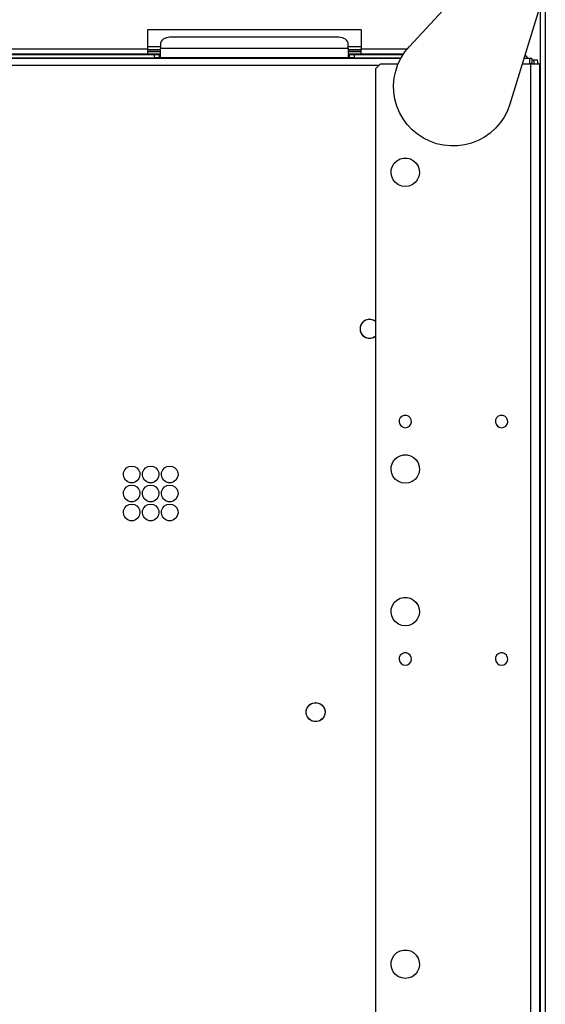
# Model space of a CAD drawing. Header units: millimetres. Extents: x 0 to 39025, y -31299 to 8400.
# Tile 336 of 373: x 15114 to 15335, y 4011 to 4426. Entities that reach past the tile are written whole.
import ezdxf

# ---------------------------------------------------------------- set-up
doc = ezdxf.new("R2010")
doc.units = ezdxf.units.MM

# ---------------------------------------------------------------- blocks, each defined once
blk = doc.blocks.new('Adapt 2 (spodaj)')
at = {"lineweight": 25}
for points in [[(1150, 712.98), (1150, 712.98), (1150, 1.98), (1150, 1.98)], [(1092.82, 658.76), (1092.82, 658.76), (1122.58, 691.01), (1122.58, 691.01)], [(1147.94, 676.45), (1147.94, 676.45), (1135.11, 634.49), (1135.11, 634.49)], [(1147.9, 676.3), (1147.9, 676.3), (1147.9, 83.87), (1147.9, 83.87)], [(1072.6, 665.68), (1072.6, 665.68), (982.6, 665.68), (982.6, 665.68)], [(982.6, 665.68), (982.6, 665.68), (982.6, 657.67), (982.6, 657.67)], [(1072.6, 665.68), (1072.6, 665.68), (1072.6, 657.67), (1072.6, 657.67)], [(988.1, 659.76), (988.1, 659.76), (988.1, 657.85), (988.1, 657.85)], [(1063.1, 662.59), (1063.1, 662.59), (992.1, 662.59), (992.1, 662.59)], [(1067.1, 657.85), (1067.1, 657.85), (1067.1, 659.76), (1067.1, 659.76)], [(827.5, 655.42), (827.5, 655.42), (985.6, 655.42), (985.6, 655.42)], [(869.66, 657.67), (869.66, 657.67), (982.6, 657.67), (982.6, 657.67)], [(869.66, 655.67), (869.66, 655.67), (982.6, 655.67), (982.6, 655.67)], [(982.6, 658.68), (982.6, 658.68), (988.1, 658.68), (988.1, 658.68)], [(982.6, 657.3), (982.6, 657.3), (988.1, 657.3), (988.1, 657.3)], [(988.1, 657.29), (988.1, 657.29), (982.6, 657.29), (982.6, 657.29)], [(982.6, 656.68), (982.6, 656.68), (988.1, 656.68), (988.1, 656.68)], [(982.6, 655.67), (982.6, 655.67), (988.1, 655.67), (988.1, 655.67)], [(985.6, 653.92), (985.6, 653.92), (985.6, 655.42), (985.6, 655.42)], [(985.6, 655.42), (985.6, 655.42), (987.6, 655.42), (987.6, 655.42)], [(987.6, 655.42), (987.6, 655.42), (987.6, 653.92), (987.6, 653.92)], [(988.1, 655.42), (988.1, 655.42), (987.6, 655.42), (987.6, 655.42)], [(1067.1, 657.85), (1067.1, 657.85), (988.1, 657.85), (988.1, 657.85)], [(1067.1, 658.68), (1067.1, 658.68), (1072.6, 658.68), (1072.6, 658.68)], [(1067.1, 657.3), (1067.1, 657.3), (1072.6, 657.3), (1072.6, 657.3)], [(1072.6, 657.29), (1072.6, 657.29), (1067.1, 657.29), (1067.1, 657.29)], [(1067.1, 656.68), (1067.1, 656.68), (1072.6, 656.68), (1072.6, 656.68)], [(1067.1, 655.67), (1067.1, 655.67), (1072.6, 655.67), (1072.6, 655.67)], [(1067.6, 655.42), (1067.6, 655.42), (1067.1, 655.42), (1067.1, 655.42)], [(1067.6, 653.92), (1067.6, 653.92), (1067.6, 655.42), (1067.6, 655.42)], [(1067.6, 655.42), (1067.6, 655.42), (1069.6, 655.42), (1069.6, 655.42)], [(1069.6, 655.42), (1069.6, 655.42), (1069.6, 653.92), (1069.6, 653.92)], [(1069.6, 655.42), (1069.6, 655.42), (1090.24, 655.42), (1090.24, 655.42)], [(1072.6, 657.67), (1072.6, 657.67), (1091.88, 657.67), (1091.88, 657.67)], [(1072.6, 655.67), (1072.6, 655.67), (1090.4, 655.67), (1090.4, 655.67)], [(1089.17, 653.63), (1089.17, 653.63), (60.83, 653.63), (60.83, 653.63)], [(827.5, 653.92), (827.5, 653.92), (985.6, 653.92), (985.6, 653.92)], [(987.6, 653.92), (987.6, 653.92), (985.6, 653.92), (985.6, 653.92)], [(988.1, 653.92), (988.1, 653.92), (987.6, 653.92), (987.6, 653.92)], [(1067.1, 653.92), (1067.1, 653.92), (988.1, 653.92), (988.1, 653.92)], [(1067.6, 653.92), (1067.6, 653.92), (1067.1, 653.92), (1067.1, 653.92)], [(1069.6, 653.92), (1069.6, 653.92), (1067.6, 653.92), (1067.6, 653.92)], [(1069.6, 653.92), (1069.6, 653.92), (1089.33, 653.92), (1089.33, 653.92)], [(1080.6, 651.28), (1080.6, 651.28), (1078.6, 649.28), (1078.6, 649.28)], [(1088.06, 651.28), (1088.06, 651.28), (1080.6, 651.28), (1080.6, 651.28)], [(1143.8, 651.28), (1143.8, 651.28), (1140.24, 651.28), (1140.24, 651.28)], [(1143.3, 653.63), (1143.3, 653.63), (1140.96, 653.63), (1140.96, 653.63)], [(1144.3, 653.63), (1144.3, 653.63), (1143.3, 653.63), (1143.3, 653.63)], [(1143.3, 651.62), (1143.3, 651.62), (1144.3, 651.62), (1144.3, 651.62)], [(1143.8, 651.28), (1143.8, 651.28), (1143.8, 92.72), (1143.8, 92.72)], [(1144.3, 653.63), (1144.3, 653.63), (1144.3, 651.62), (1144.3, 651.62)], [(1144.3, 653.12), (1144.3, 653.12), (1145.16, 653.12), (1145.16, 653.12)], [(1145.4, 651.28), (1145.4, 651.28), (1145.16, 653.12), (1145.16, 653.12)], [(1145.16, 653.12), (1145.16, 653.12), (1146.65, 653.12), (1146.65, 653.12)], [(1146.65, 653.12), (1146.65, 653.12), (1146.88, 651.28), (1146.88, 651.28)], [(1147.6, 651.28), (1147.6, 651.28), (1147.6, 84.99), (1147.6, 84.99)], [(69.85, 650.82), (69.85, 650.82), (1080.15, 650.82), (1080.15, 650.82)], [(1078.6, 649.28), (1078.6, 649.28), (1078.6, 247.28), (1078.6, 247.28)]]:
    blk.add_open_spline(points, degree=3, dxfattribs=at)
for points, knots in [([(992.1, 662.59), (992.1, 662.59), (991.32, 662.53), (991.32, 662.53), (991.32, 662.53), (990.57, 662.37), (990.57, 662.37), (990.57, 662.37), (989.88, 662.11), (989.88, 662.11), (989.88, 662.11), (989.27, 661.76), (989.27, 661.76), (989.27, 661.76), (988.77, 661.33), (988.77, 661.33), (988.77, 661.33), (988.4, 660.84), (988.4, 660.84), (988.4, 660.84), (988.17, 660.31), (988.17, 660.31), (988.17, 660.31), (988.1, 659.76), (988.1, 659.76)], [0, 0, 0, 0, 1, 1, 1, 2, 2, 2, 3, 3, 3, 4, 4, 4, 5, 5, 5, 6, 6, 6, 7, 7, 7, 8, 8, 8, 8]), ([(1067.1, 659.76), (1067.1, 659.76), (1067.02, 660.31), (1067.02, 660.31), (1067.02, 660.31), (1066.79, 660.84), (1066.79, 660.84), (1066.79, 660.84), (1066.42, 661.33), (1066.42, 661.33), (1066.42, 661.33), (1065.93, 661.76), (1065.93, 661.76), (1065.93, 661.76), (1065.32, 662.11), (1065.32, 662.11), (1065.32, 662.11), (1064.63, 662.37), (1064.63, 662.37), (1064.63, 662.37), (1063.88, 662.53), (1063.88, 662.53), (1063.88, 662.53), (1063.1, 662.59), (1063.1, 662.59)], [0, 0, 0, 0, 1, 1, 1, 2, 2, 2, 3, 3, 3, 4, 4, 4, 5, 5, 5, 6, 6, 6, 7, 7, 7, 8, 8, 8, 8]), ([(982.6, 657.67), (982.6, 657.67), (982.6, 657.29), (982.6, 657.29), (982.6, 657.29), (982.6, 656.91), (982.6, 656.91), (982.6, 656.91), (982.6, 656.56), (982.6, 656.56), (982.6, 656.56), (982.6, 656.26), (982.6, 656.26), (982.6, 656.26), (982.6, 656.01), (982.6, 656.01), (982.6, 656.01), (982.6, 655.83), (982.6, 655.83), (982.6, 655.83), (982.6, 655.71), (982.6, 655.71), (982.6, 655.71), (982.6, 655.67), (982.6, 655.67)], [0, 0, 0, 0, 1, 1, 1, 2, 2, 2, 3, 3, 3, 4, 4, 4, 5, 5, 5, 6, 6, 6, 7, 7, 7, 8, 8, 8, 8]), ([(988.1, 653.92), (988.1, 653.92), (988.1, 654.02), (988.1, 654.02), (988.1, 654.02), (988.1, 654.31), (988.1, 654.31), (988.1, 654.31), (988.1, 654.76), (988.1, 654.76), (988.1, 654.76), (988.1, 655.35), (988.1, 655.35), (988.1, 655.35), (988.1, 656), (988.1, 656), (988.1, 656), (988.1, 656.67), (988.1, 656.67), (988.1, 656.67), (988.1, 657.31), (988.1, 657.31), (988.1, 657.31), (988.1, 657.85), (988.1, 657.85)], [0, 0, 0, 0, 1, 1, 1, 2, 2, 2, 3, 3, 3, 4, 4, 4, 5, 5, 5, 6, 6, 6, 7, 7, 7, 8, 8, 8, 8]), ([(1067.1, 657.85), (1067.1, 657.85), (1067.1, 657.31), (1067.1, 657.31), (1067.1, 657.31), (1067.1, 656.67), (1067.1, 656.67), (1067.1, 656.67), (1067.1, 656), (1067.1, 656), (1067.1, 656), (1067.1, 655.35), (1067.1, 655.35), (1067.1, 655.35), (1067.1, 654.76), (1067.1, 654.76), (1067.1, 654.76), (1067.1, 654.31), (1067.1, 654.31), (1067.1, 654.31), (1067.1, 654.02), (1067.1, 654.02), (1067.1, 654.02), (1067.1, 653.92), (1067.1, 653.92)], [0, 0, 0, 0, 1, 1, 1, 2, 2, 2, 3, 3, 3, 4, 4, 4, 5, 5, 5, 6, 6, 6, 7, 7, 7, 8, 8, 8, 8]), ([(1072.6, 655.67), (1072.6, 655.67), (1072.6, 655.71), (1072.6, 655.71), (1072.6, 655.71), (1072.6, 655.83), (1072.6, 655.83), (1072.6, 655.83), (1072.6, 656.01), (1072.6, 656.01), (1072.6, 656.01), (1072.6, 656.26), (1072.6, 656.26), (1072.6, 656.26), (1072.6, 656.56), (1072.6, 656.56), (1072.6, 656.56), (1072.6, 656.91), (1072.6, 656.91), (1072.6, 656.91), (1072.6, 657.29), (1072.6, 657.29), (1072.6, 657.29), (1072.6, 657.67), (1072.6, 657.67)], [0, 0, 0, 0, 1, 1, 1, 2, 2, 2, 3, 3, 3, 4, 4, 4, 5, 5, 5, 6, 6, 6, 7, 7, 7, 8, 8, 8, 8]), ([(1135.11, 634.49), (1135.11, 634.49), (1134.06, 631.69), (1134.06, 631.69), (1134.06, 631.69), (1132.69, 629.03), (1132.69, 629.03), (1132.69, 629.03), (1131.01, 626.56), (1131.01, 626.56), (1131.01, 626.56), (1129.05, 624.3), (1129.05, 624.3), (1129.05, 624.3), (1126.83, 622.29), (1126.83, 622.29), (1126.83, 622.29), (1124.39, 620.57), (1124.39, 620.57), (1124.39, 620.57), (1121.76, 619.15), (1121.76, 619.15), (1121.76, 619.15), (1118.98, 618.05), (1118.98, 618.05), (1118.98, 618.05), (1116.09, 617.29), (1116.09, 617.29), (1116.09, 617.29), (1113.13, 616.88), (1113.13, 616.88), (1113.13, 616.88), (1110.14, 616.83), (1110.14, 616.83), (1110.14, 616.83), (1107.17, 617.13), (1107.17, 617.13), (1107.17, 617.13), (1104.25, 617.79), (1104.25, 617.79), (1104.25, 617.79), (1101.43, 618.79), (1101.43, 618.79), (1101.43, 618.79), (1098.76, 620.12), (1098.76, 620.12), (1098.76, 620.12), (1096.25, 621.76), (1096.25, 621.76), (1096.25, 621.76), (1093.97, 623.69), (1093.97, 623.69), (1093.97, 623.69), (1091.93, 625.88), (1091.93, 625.88), (1091.93, 625.88), (1090.17, 628.29), (1090.17, 628.29), (1090.17, 628.29), (1088.7, 630.9), (1088.7, 630.9), (1088.7, 630.9), (1087.56, 633.66), (1087.56, 633.66), (1087.56, 633.66), (1086.76, 636.54), (1086.76, 636.54), (1086.76, 636.54), (1086.31, 639.5), (1086.31, 639.5), (1086.31, 639.5), (1086.21, 642.48), (1086.21, 642.48), (1086.21, 642.48), (1086.47, 645.46), (1086.47, 645.46), (1086.47, 645.46), (1087.08, 648.39), (1087.08, 648.39), (1087.08, 648.39), (1088.04, 651.22), (1088.04, 651.22), (1088.04, 651.22), (1089.33, 653.92), (1089.33, 653.92), (1089.33, 653.92), (1090.93, 656.44), (1090.93, 656.44), (1090.93, 656.44), (1092.82, 658.76), (1092.82, 658.76)], [0, 0, 0, 0, 1, 1, 1, 2, 2, 2, 3, 3, 3, 4, 4, 4, 5, 5, 5, 6, 6, 6, 7, 7, 7, 8, 8, 8, 9, 9, 9, 10, 10, 10, 11, 11, 11, 12, 12, 12, 13, 13, 13, 14, 14, 14, 15, 15, 15, 16, 16, 16, 17, 17, 17, 18, 18, 18, 19, 19, 19, 20, 20, 20, 21, 21, 21, 22, 22, 22, 23, 23, 23, 24, 24, 24, 25, 25, 25, 26, 26, 26, 27, 27, 27, 28, 28, 28, 29, 29, 29, 30, 30, 30, 30]), ([(1141.41, 655.08), (1141.41, 655.08), (1141.48, 655.04), (1141.48, 655.04), (1141.48, 655.04), (1141.83, 654.75), (1141.83, 654.75), (1141.83, 654.75), (1142.11, 654.4), (1142.11, 654.4), (1142.11, 654.4), (1142.32, 654.01), (1142.32, 654.01), (1142.32, 654.01), (1142.44, 653.63), (1142.44, 653.63)], [0, 0, 0, 0, 1, 1, 1, 2, 2, 2, 3, 3, 3, 4, 4, 4, 5, 5, 5, 5]), ([(1143.3, 653.63), (1143.3, 653.63), (1143.3, 653.57), (1143.3, 653.57), (1143.3, 653.57), (1143.3, 653.41), (1143.3, 653.41), (1143.3, 653.41), (1143.3, 653.15), (1143.3, 653.15), (1143.3, 653.15), (1143.3, 652.81), (1143.3, 652.81), (1143.3, 652.81), (1143.3, 652.38), (1143.3, 652.38), (1143.3, 652.38), (1143.3, 651.9), (1143.3, 651.9), (1143.3, 651.9), (1143.3, 651.37), (1143.3, 651.37), (1143.3, 651.37), (1143.3, 651.28), (1143.3, 651.28)], [0, 0, 0, 0, 1, 1, 1, 2, 2, 2, 3, 3, 3, 4, 4, 4, 5, 5, 5, 6, 6, 6, 7, 7, 7, 8, 8, 8, 8]), ([(1147.6, 651.28), (1147.6, 651.28), (1147.53, 651.28), (1147.53, 651.28), (1147.53, 651.28), (1147.31, 651.28), (1147.31, 651.28), (1147.31, 651.28), (1146.96, 651.28), (1146.96, 651.28), (1146.96, 651.28), (1146.49, 651.28), (1146.49, 651.28), (1146.49, 651.28), (1145.91, 651.28), (1145.91, 651.28), (1145.91, 651.28), (1145.25, 651.28), (1145.25, 651.28), (1145.25, 651.28), (1144.54, 651.28), (1144.54, 651.28), (1144.54, 651.28), (1143.8, 651.28), (1143.8, 651.28)], [0, 0, 0, 0, 1, 1, 1, 2, 2, 2, 3, 3, 3, 4, 4, 4, 5, 5, 5, 6, 6, 6, 7, 7, 7, 8, 8, 8, 8]), ([(1091.1, 599.78), (1091.1, 599.78), (1092.59, 599.96), (1092.59, 599.96), (1092.59, 599.96), (1093.99, 600.52), (1093.99, 600.52), (1093.99, 600.52), (1095.21, 601.4), (1095.21, 601.4), (1095.21, 601.4), (1096.17, 602.56), (1096.17, 602.56), (1096.17, 602.56), (1096.8, 603.92), (1096.8, 603.92), (1096.8, 603.92), (1097.09, 605.4), (1097.09, 605.4), (1097.09, 605.4), (1096.99, 606.9), (1096.99, 606.9), (1096.99, 606.9), (1096.53, 608.33), (1096.53, 608.33), (1096.53, 608.33), (1095.72, 609.6), (1095.72, 609.6), (1095.72, 609.6), (1094.62, 610.63), (1094.62, 610.63), (1094.62, 610.63), (1093.31, 611.36), (1093.31, 611.36), (1093.31, 611.36), (1091.85, 611.73), (1091.85, 611.73), (1091.85, 611.73), (1090.35, 611.73), (1090.35, 611.73), (1090.35, 611.73), (1088.89, 611.36), (1088.89, 611.36), (1088.89, 611.36), (1087.57, 610.63), (1087.57, 610.63), (1087.57, 610.63), (1086.48, 609.6), (1086.48, 609.6), (1086.48, 609.6), (1085.67, 608.33), (1085.67, 608.33), (1085.67, 608.33), (1085.21, 606.9), (1085.21, 606.9), (1085.21, 606.9), (1085.11, 605.4), (1085.11, 605.4), (1085.11, 605.4), (1085.39, 603.92), (1085.39, 603.92), (1085.39, 603.92), (1086.03, 602.56), (1086.03, 602.56), (1086.03, 602.56), (1086.99, 601.4), (1086.99, 601.4), (1086.99, 601.4), (1088.21, 600.52), (1088.21, 600.52), (1088.21, 600.52), (1089.61, 599.96), (1089.61, 599.96), (1089.61, 599.96), (1091.1, 599.78), (1091.1, 599.78)], [0, 0, 0, 0, 1, 1, 1, 2, 2, 2, 3, 3, 3, 4, 4, 4, 5, 5, 5, 6, 6, 6, 7, 7, 7, 8, 8, 8, 9, 9, 9, 10, 10, 10, 11, 11, 11, 12, 12, 12, 13, 13, 13, 14, 14, 14, 15, 15, 15, 16, 16, 16, 17, 17, 17, 18, 18, 18, 19, 19, 19, 20, 20, 20, 21, 21, 21, 22, 22, 22, 23, 23, 23, 24, 24, 24, 25, 25, 25, 25]), ([(1147.6, 600.38), (1147.6, 600.38), (1147.73, 600.38), (1147.73, 600.38), (1147.73, 600.38), (1147.86, 600.38), (1147.86, 600.38), (1147.86, 600.38), (1147.9, 600.38), (1147.9, 600.38)], [0, 0, 0, 0, 1, 1, 1, 2, 2, 2, 3, 3, 3, 3]), ([(1076.05, 543.84), (1076.05, 543.84), (1074.87, 543.66), (1074.87, 543.66), (1074.87, 543.66), (1073.79, 543.15), (1073.79, 543.15), (1073.79, 543.15), (1072.92, 542.33), (1072.92, 542.33), (1072.92, 542.33), (1072.33, 541.3), (1072.33, 541.3), (1072.33, 541.3), (1072.06, 540.14), (1072.06, 540.14), (1072.06, 540.14), (1072.15, 538.95), (1072.15, 538.95), (1072.15, 538.95), (1072.58, 537.84), (1072.58, 537.84), (1072.58, 537.84), (1073.33, 536.91), (1073.33, 536.91), (1073.33, 536.91), (1074.31, 536.24), (1074.31, 536.24), (1074.31, 536.24), (1075.45, 535.89), (1075.45, 535.89), (1075.45, 535.89), (1076.64, 535.89), (1076.64, 535.89), (1076.64, 535.89), (1077.78, 536.24), (1077.78, 536.24), (1077.78, 536.24), (1078.6, 536.76), (1078.6, 536.76)], [0, 0, 0, 0, 1, 1, 1, 2, 2, 2, 3, 3, 3, 4, 4, 4, 5, 5, 5, 6, 6, 6, 7, 7, 7, 8, 8, 8, 9, 9, 9, 10, 10, 10, 11, 11, 11, 12, 12, 12, 13, 13, 13, 13]), ([(1078.6, 542.92), (1078.6, 542.92), (1077.78, 543.44), (1077.78, 543.44), (1077.78, 543.44), (1076.64, 543.8), (1076.64, 543.8), (1076.64, 543.8), (1075.45, 543.8), (1075.45, 543.8), (1075.45, 543.8), (1074.31, 543.44), (1074.31, 543.44), (1074.31, 543.44), (1073.33, 542.77), (1073.33, 542.77), (1073.33, 542.77), (1072.58, 541.84), (1072.58, 541.84), (1072.58, 541.84), (1072.15, 540.73), (1072.15, 540.73), (1072.15, 540.73), (1072.06, 539.54), (1072.06, 539.54), (1072.06, 539.54), (1072.33, 538.38), (1072.33, 538.38), (1072.33, 538.38), (1072.92, 537.35), (1072.92, 537.35), (1072.92, 537.35), (1073.79, 536.53), (1073.79, 536.53), (1073.79, 536.53), (1074.87, 536.02), (1074.87, 536.02), (1074.87, 536.02), (1076.05, 535.84), (1076.05, 535.84)], [0, 0, 0, 0, 1, 1, 1, 2, 2, 2, 3, 3, 3, 4, 4, 4, 5, 5, 5, 6, 6, 6, 7, 7, 7, 8, 8, 8, 9, 9, 9, 10, 10, 10, 11, 11, 11, 12, 12, 12, 13, 13, 13, 13]), ([(1078.6, 542.92), (1078.6, 542.92), (1078.3, 543.15), (1078.3, 543.15), (1078.3, 543.15), (1077.23, 543.66), (1077.23, 543.66), (1077.23, 543.66), (1076.05, 543.84), (1076.05, 543.84)], [0, 0, 0, 0, 1, 1, 1, 2, 2, 2, 3, 3, 3, 3]), ([(1076.05, 535.84), (1076.05, 535.84), (1077.23, 536.02), (1077.23, 536.02), (1077.23, 536.02), (1078.3, 536.53), (1078.3, 536.53), (1078.3, 536.53), (1078.6, 536.76), (1078.6, 536.76)], [0, 0, 0, 0, 1, 1, 1, 2, 2, 2, 3, 3, 3, 3]), ([(1147.9, 520.38), (1147.9, 520.38), (1147.86, 520.38), (1147.86, 520.38), (1147.86, 520.38), (1147.73, 520.38), (1147.73, 520.38), (1147.73, 520.38), (1147.6, 520.38), (1147.6, 520.38)], [0, 0, 0, 0, 1, 1, 1, 2, 2, 2, 3, 3, 3, 3]), ([(1091.1, 498.17), (1091.1, 498.17), (1090.16, 498.35), (1090.16, 498.35), (1090.16, 498.35), (1089.35, 498.85), (1089.35, 498.85), (1089.35, 498.85), (1088.77, 499.62), (1088.77, 499.62), (1088.77, 499.62), (1088.51, 500.53), (1088.51, 500.53), (1088.51, 500.53), (1088.6, 501.49), (1088.6, 501.49), (1088.6, 501.49), (1089.02, 502.34), (1089.02, 502.34), (1089.02, 502.34), (1089.73, 502.99), (1089.73, 502.99), (1089.73, 502.99), (1090.62, 503.33), (1090.62, 503.33), (1090.62, 503.33), (1091.58, 503.33), (1091.58, 503.33), (1091.58, 503.33), (1092.47, 502.99), (1092.47, 502.99), (1092.47, 502.99), (1093.17, 502.34), (1093.17, 502.34), (1093.17, 502.34), (1093.6, 501.49), (1093.6, 501.49), (1093.6, 501.49), (1093.69, 500.53), (1093.69, 500.53), (1093.69, 500.53), (1093.43, 499.62), (1093.43, 499.62), (1093.43, 499.62), (1092.85, 498.85), (1092.85, 498.85), (1092.85, 498.85), (1092.04, 498.35), (1092.04, 498.35), (1092.04, 498.35), (1091.1, 498.17), (1091.1, 498.17)], [0, 0, 0, 0, 1, 1, 1, 2, 2, 2, 3, 3, 3, 4, 4, 4, 5, 5, 5, 6, 6, 6, 7, 7, 7, 8, 8, 8, 9, 9, 9, 10, 10, 10, 11, 11, 11, 12, 12, 12, 13, 13, 13, 14, 14, 14, 15, 15, 15, 16, 16, 16, 17, 17, 17, 17]), ([(1131.6, 498.17), (1131.6, 498.17), (1130.66, 498.35), (1130.66, 498.35), (1130.66, 498.35), (1129.85, 498.85), (1129.85, 498.85), (1129.85, 498.85), (1129.27, 499.62), (1129.27, 499.62), (1129.27, 499.62), (1129.01, 500.53), (1129.01, 500.53), (1129.01, 500.53), (1129.1, 501.49), (1129.1, 501.49), (1129.1, 501.49), (1129.52, 502.34), (1129.52, 502.34), (1129.52, 502.34), (1130.23, 502.99), (1130.23, 502.99), (1130.23, 502.99), (1131.12, 503.33), (1131.12, 503.33), (1131.12, 503.33), (1132.08, 503.33), (1132.08, 503.33), (1132.08, 503.33), (1132.97, 502.99), (1132.97, 502.99), (1132.97, 502.99), (1133.67, 502.34), (1133.67, 502.34), (1133.67, 502.34), (1134.1, 501.49), (1134.1, 501.49), (1134.1, 501.49), (1134.19, 500.53), (1134.19, 500.53), (1134.19, 500.53), (1133.93, 499.62), (1133.93, 499.62), (1133.93, 499.62), (1133.35, 498.85), (1133.35, 498.85), (1133.35, 498.85), (1132.54, 498.35), (1132.54, 498.35), (1132.54, 498.35), (1131.6, 498.17), (1131.6, 498.17)], [0, 0, 0, 0, 1, 1, 1, 2, 2, 2, 3, 3, 3, 4, 4, 4, 5, 5, 5, 6, 6, 6, 7, 7, 7, 8, 8, 8, 9, 9, 9, 10, 10, 10, 11, 11, 11, 12, 12, 12, 13, 13, 13, 14, 14, 14, 15, 15, 15, 16, 16, 16, 17, 17, 17, 17]), ([(1091.1, 474.77), (1091.1, 474.77), (1092.59, 474.96), (1092.59, 474.96), (1092.59, 474.96), (1093.99, 475.52), (1093.99, 475.52), (1093.99, 475.52), (1095.21, 476.4), (1095.21, 476.4), (1095.21, 476.4), (1096.17, 477.56), (1096.17, 477.56), (1096.17, 477.56), (1096.8, 478.92), (1096.8, 478.92), (1096.8, 478.92), (1097.09, 480.4), (1097.09, 480.4), (1097.09, 480.4), (1096.99, 481.9), (1096.99, 481.9), (1096.99, 481.9), (1096.53, 483.33), (1096.53, 483.33), (1096.53, 483.33), (1095.72, 484.6), (1095.72, 484.6), (1095.72, 484.6), (1094.62, 485.63), (1094.62, 485.63), (1094.62, 485.63), (1093.31, 486.36), (1093.31, 486.36), (1093.31, 486.36), (1091.85, 486.73), (1091.85, 486.73), (1091.85, 486.73), (1090.35, 486.73), (1090.35, 486.73), (1090.35, 486.73), (1088.89, 486.36), (1088.89, 486.36), (1088.89, 486.36), (1087.57, 485.63), (1087.57, 485.63), (1087.57, 485.63), (1086.48, 484.6), (1086.48, 484.6), (1086.48, 484.6), (1085.67, 483.33), (1085.67, 483.33), (1085.67, 483.33), (1085.21, 481.9), (1085.21, 481.9), (1085.21, 481.9), (1085.11, 480.4), (1085.11, 480.4), (1085.11, 480.4), (1085.39, 478.92), (1085.39, 478.92), (1085.39, 478.92), (1086.03, 477.56), (1086.03, 477.56), (1086.03, 477.56), (1086.99, 476.4), (1086.99, 476.4), (1086.99, 476.4), (1088.21, 475.52), (1088.21, 475.52), (1088.21, 475.52), (1089.61, 474.96), (1089.61, 474.96), (1089.61, 474.96), (1091.1, 474.77), (1091.1, 474.77)], [0, 0, 0, 0, 1, 1, 1, 2, 2, 2, 3, 3, 3, 4, 4, 4, 5, 5, 5, 6, 6, 6, 7, 7, 7, 8, 8, 8, 9, 9, 9, 10, 10, 10, 11, 11, 11, 12, 12, 12, 13, 13, 13, 14, 14, 14, 15, 15, 15, 16, 16, 16, 17, 17, 17, 18, 18, 18, 19, 19, 19, 20, 20, 20, 21, 21, 21, 22, 22, 22, 23, 23, 23, 24, 24, 24, 25, 25, 25, 25]), ([(976, 481.97), (976, 481.97), (974.86, 481.79), (974.86, 481.79), (974.86, 481.79), (973.85, 481.24), (973.85, 481.24), (973.85, 481.24), (973.07, 480.39), (973.07, 480.39), (973.07, 480.39), (972.61, 479.34), (972.61, 479.34), (972.61, 479.34), (972.51, 478.19), (972.51, 478.19), (972.51, 478.19), (972.79, 477.07), (972.79, 477.07), (972.79, 477.07), (973.42, 476.1), (973.42, 476.1), (973.42, 476.1), (974.33, 475.4), (974.33, 475.4), (974.33, 475.4), (975.42, 475.02), (975.42, 475.02), (975.42, 475.02), (976.57, 475.02), (976.57, 475.02), (976.57, 475.02), (977.66, 475.4), (977.66, 475.4), (977.66, 475.4), (978.58, 476.1), (978.58, 476.1), (978.58, 476.1), (979.2, 477.07), (979.2, 477.07), (979.2, 477.07), (979.49, 478.19), (979.49, 478.19), (979.49, 478.19), (979.39, 479.34), (979.39, 479.34), (979.39, 479.34), (978.93, 480.39), (978.93, 480.39), (978.93, 480.39), (978.15, 481.24), (978.15, 481.24), (978.15, 481.24), (977.14, 481.79), (977.14, 481.79), (977.14, 481.79), (976, 481.97), (976, 481.97)], [0, 0, 0, 0, 1, 1, 1, 2, 2, 2, 3, 3, 3, 4, 4, 4, 5, 5, 5, 6, 6, 6, 7, 7, 7, 8, 8, 8, 9, 9, 9, 10, 10, 10, 11, 11, 11, 12, 12, 12, 13, 13, 13, 14, 14, 14, 15, 15, 15, 16, 16, 16, 17, 17, 17, 18, 18, 18, 19, 19, 19, 19]), ([(984, 481.97), (984, 481.97), (982.86, 481.79), (982.86, 481.79), (982.86, 481.79), (981.85, 481.24), (981.85, 481.24), (981.85, 481.24), (981.07, 480.39), (981.07, 480.39), (981.07, 480.39), (980.61, 479.34), (980.61, 479.34), (980.61, 479.34), (980.51, 478.19), (980.51, 478.19), (980.51, 478.19), (980.79, 477.07), (980.79, 477.07), (980.79, 477.07), (981.42, 476.1), (981.42, 476.1), (981.42, 476.1), (982.33, 475.4), (982.33, 475.4), (982.33, 475.4), (983.42, 475.02), (983.42, 475.02), (983.42, 475.02), (984.58, 475.02), (984.58, 475.02), (984.58, 475.02), (985.67, 475.4), (985.67, 475.4), (985.67, 475.4), (986.57, 476.1), (986.57, 476.1), (986.57, 476.1), (987.2, 477.07), (987.2, 477.07), (987.2, 477.07), (987.49, 478.19), (987.49, 478.19), (987.49, 478.19), (987.39, 479.34), (987.39, 479.34), (987.39, 479.34), (986.93, 480.39), (986.93, 480.39), (986.93, 480.39), (986.15, 481.24), (986.15, 481.24), (986.15, 481.24), (985.14, 481.79), (985.14, 481.79), (985.14, 481.79), (984, 481.97), (984, 481.97)], [0, 0, 0, 0, 1, 1, 1, 2, 2, 2, 3, 3, 3, 4, 4, 4, 5, 5, 5, 6, 6, 6, 7, 7, 7, 8, 8, 8, 9, 9, 9, 10, 10, 10, 11, 11, 11, 12, 12, 12, 13, 13, 13, 14, 14, 14, 15, 15, 15, 16, 16, 16, 17, 17, 17, 18, 18, 18, 19, 19, 19, 19]), ([(992, 481.97), (992, 481.97), (990.86, 481.79), (990.86, 481.79), (990.86, 481.79), (989.85, 481.24), (989.85, 481.24), (989.85, 481.24), (989.07, 480.39), (989.07, 480.39), (989.07, 480.39), (988.6, 479.34), (988.6, 479.34), (988.6, 479.34), (988.51, 478.19), (988.51, 478.19), (988.51, 478.19), (988.8, 477.07), (988.8, 477.07), (988.8, 477.07), (989.42, 476.1), (989.42, 476.1), (989.42, 476.1), (990.33, 475.4), (990.33, 475.4), (990.33, 475.4), (991.42, 475.02), (991.42, 475.02), (991.42, 475.02), (992.57, 475.02), (992.57, 475.02), (992.57, 475.02), (993.66, 475.4), (993.66, 475.4), (993.66, 475.4), (994.57, 476.1), (994.57, 476.1), (994.57, 476.1), (995.2, 477.07), (995.2, 477.07), (995.2, 477.07), (995.49, 478.19), (995.49, 478.19), (995.49, 478.19), (995.39, 479.34), (995.39, 479.34), (995.39, 479.34), (994.93, 480.39), (994.93, 480.39), (994.93, 480.39), (994.15, 481.24), (994.15, 481.24), (994.15, 481.24), (993.13, 481.79), (993.13, 481.79), (993.13, 481.79), (992, 481.97), (992, 481.97)], [0, 0, 0, 0, 1, 1, 1, 2, 2, 2, 3, 3, 3, 4, 4, 4, 5, 5, 5, 6, 6, 6, 7, 7, 7, 8, 8, 8, 9, 9, 9, 10, 10, 10, 11, 11, 11, 12, 12, 12, 13, 13, 13, 14, 14, 14, 15, 15, 15, 16, 16, 16, 17, 17, 17, 18, 18, 18, 19, 19, 19, 19]), ([(976, 473.98), (976, 473.98), (974.86, 473.79), (974.86, 473.79), (974.86, 473.79), (973.85, 473.24), (973.85, 473.24), (973.85, 473.24), (973.07, 472.39), (973.07, 472.39), (973.07, 472.39), (972.61, 471.33), (972.61, 471.33), (972.61, 471.33), (972.51, 470.19), (972.51, 470.19), (972.51, 470.19), (972.79, 469.07), (972.79, 469.07), (972.79, 469.07), (973.42, 468.11), (973.42, 468.11), (973.42, 468.11), (974.33, 467.4), (974.33, 467.4), (974.33, 467.4), (975.42, 467.02), (975.42, 467.02), (975.42, 467.02), (976.57, 467.02), (976.57, 467.02), (976.57, 467.02), (977.66, 467.4), (977.66, 467.4), (977.66, 467.4), (978.58, 468.11), (978.58, 468.11), (978.58, 468.11), (979.2, 469.07), (979.2, 469.07), (979.2, 469.07), (979.49, 470.19), (979.49, 470.19), (979.49, 470.19), (979.39, 471.33), (979.39, 471.33), (979.39, 471.33), (978.93, 472.39), (978.93, 472.39), (978.93, 472.39), (978.15, 473.24), (978.15, 473.24), (978.15, 473.24), (977.14, 473.79), (977.14, 473.79), (977.14, 473.79), (976, 473.98), (976, 473.98)], [0, 0, 0, 0, 1, 1, 1, 2, 2, 2, 3, 3, 3, 4, 4, 4, 5, 5, 5, 6, 6, 6, 7, 7, 7, 8, 8, 8, 9, 9, 9, 10, 10, 10, 11, 11, 11, 12, 12, 12, 13, 13, 13, 14, 14, 14, 15, 15, 15, 16, 16, 16, 17, 17, 17, 18, 18, 18, 19, 19, 19, 19]), ([(984, 473.98), (984, 473.98), (982.86, 473.79), (982.86, 473.79), (982.86, 473.79), (981.85, 473.24), (981.85, 473.24), (981.85, 473.24), (981.07, 472.39), (981.07, 472.39), (981.07, 472.39), (980.61, 471.33), (980.61, 471.33), (980.61, 471.33), (980.51, 470.19), (980.51, 470.19), (980.51, 470.19), (980.79, 469.07), (980.79, 469.07), (980.79, 469.07), (981.42, 468.11), (981.42, 468.11), (981.42, 468.11), (982.33, 467.4), (982.33, 467.4), (982.33, 467.4), (983.42, 467.02), (983.42, 467.02), (983.42, 467.02), (984.58, 467.02), (984.58, 467.02), (984.58, 467.02), (985.67, 467.4), (985.67, 467.4), (985.67, 467.4), (986.57, 468.11), (986.57, 468.11), (986.57, 468.11), (987.2, 469.07), (987.2, 469.07), (987.2, 469.07), (987.49, 470.19), (987.49, 470.19), (987.49, 470.19), (987.39, 471.33), (987.39, 471.33), (987.39, 471.33), (986.93, 472.39), (986.93, 472.39), (986.93, 472.39), (986.15, 473.24), (986.15, 473.24), (986.15, 473.24), (985.14, 473.79), (985.14, 473.79), (985.14, 473.79), (984, 473.98), (984, 473.98)], [0, 0, 0, 0, 1, 1, 1, 2, 2, 2, 3, 3, 3, 4, 4, 4, 5, 5, 5, 6, 6, 6, 7, 7, 7, 8, 8, 8, 9, 9, 9, 10, 10, 10, 11, 11, 11, 12, 12, 12, 13, 13, 13, 14, 14, 14, 15, 15, 15, 16, 16, 16, 17, 17, 17, 18, 18, 18, 19, 19, 19, 19]), ([(992, 473.98), (992, 473.98), (990.86, 473.79), (990.86, 473.79), (990.86, 473.79), (989.85, 473.24), (989.85, 473.24), (989.85, 473.24), (989.07, 472.39), (989.07, 472.39), (989.07, 472.39), (988.6, 471.33), (988.6, 471.33), (988.6, 471.33), (988.51, 470.19), (988.51, 470.19), (988.51, 470.19), (988.8, 469.07), (988.8, 469.07), (988.8, 469.07), (989.42, 468.11), (989.42, 468.11), (989.42, 468.11), (990.33, 467.4), (990.33, 467.4), (990.33, 467.4), (991.42, 467.02), (991.42, 467.02), (991.42, 467.02), (992.57, 467.02), (992.57, 467.02), (992.57, 467.02), (993.66, 467.4), (993.66, 467.4), (993.66, 467.4), (994.57, 468.11), (994.57, 468.11), (994.57, 468.11), (995.2, 469.07), (995.2, 469.07), (995.2, 469.07), (995.49, 470.19), (995.49, 470.19), (995.49, 470.19), (995.39, 471.33), (995.39, 471.33), (995.39, 471.33), (994.93, 472.39), (994.93, 472.39), (994.93, 472.39), (994.15, 473.24), (994.15, 473.24), (994.15, 473.24), (993.13, 473.79), (993.13, 473.79), (993.13, 473.79), (992, 473.98), (992, 473.98)], [0, 0, 0, 0, 1, 1, 1, 2, 2, 2, 3, 3, 3, 4, 4, 4, 5, 5, 5, 6, 6, 6, 7, 7, 7, 8, 8, 8, 9, 9, 9, 10, 10, 10, 11, 11, 11, 12, 12, 12, 13, 13, 13, 14, 14, 14, 15, 15, 15, 16, 16, 16, 17, 17, 17, 18, 18, 18, 19, 19, 19, 19]), ([(976, 465.98), (976, 465.98), (974.86, 465.79), (974.86, 465.79), (974.86, 465.79), (973.85, 465.24), (973.85, 465.24), (973.85, 465.24), (973.07, 464.39), (973.07, 464.39), (973.07, 464.39), (972.61, 463.33), (972.61, 463.33), (972.61, 463.33), (972.51, 462.19), (972.51, 462.19), (972.51, 462.19), (972.79, 461.07), (972.79, 461.07), (972.79, 461.07), (973.42, 460.11), (973.42, 460.11), (973.42, 460.11), (974.33, 459.4), (974.33, 459.4), (974.33, 459.4), (975.42, 459.02), (975.42, 459.02), (975.42, 459.02), (976.57, 459.02), (976.57, 459.02), (976.57, 459.02), (977.66, 459.4), (977.66, 459.4), (977.66, 459.4), (978.58, 460.11), (978.58, 460.11), (978.58, 460.11), (979.2, 461.07), (979.2, 461.07), (979.2, 461.07), (979.49, 462.19), (979.49, 462.19), (979.49, 462.19), (979.39, 463.33), (979.39, 463.33), (979.39, 463.33), (978.93, 464.39), (978.93, 464.39), (978.93, 464.39), (978.15, 465.24), (978.15, 465.24), (978.15, 465.24), (977.14, 465.79), (977.14, 465.79), (977.14, 465.79), (976, 465.98), (976, 465.98)], [0, 0, 0, 0, 1, 1, 1, 2, 2, 2, 3, 3, 3, 4, 4, 4, 5, 5, 5, 6, 6, 6, 7, 7, 7, 8, 8, 8, 9, 9, 9, 10, 10, 10, 11, 11, 11, 12, 12, 12, 13, 13, 13, 14, 14, 14, 15, 15, 15, 16, 16, 16, 17, 17, 17, 18, 18, 18, 19, 19, 19, 19]), ([(984, 465.98), (984, 465.98), (982.86, 465.79), (982.86, 465.79), (982.86, 465.79), (981.85, 465.24), (981.85, 465.24), (981.85, 465.24), (981.07, 464.39), (981.07, 464.39), (981.07, 464.39), (980.61, 463.33), (980.61, 463.33), (980.61, 463.33), (980.51, 462.19), (980.51, 462.19), (980.51, 462.19), (980.79, 461.07), (980.79, 461.07), (980.79, 461.07), (981.42, 460.11), (981.42, 460.11), (981.42, 460.11), (982.33, 459.4), (982.33, 459.4), (982.33, 459.4), (983.42, 459.02), (983.42, 459.02), (983.42, 459.02), (984.58, 459.02), (984.58, 459.02), (984.58, 459.02), (985.67, 459.4), (985.67, 459.4), (985.67, 459.4), (986.57, 460.11), (986.57, 460.11), (986.57, 460.11), (987.2, 461.07), (987.2, 461.07), (987.2, 461.07), (987.49, 462.19), (987.49, 462.19), (987.49, 462.19), (987.39, 463.33), (987.39, 463.33), (987.39, 463.33), (986.93, 464.39), (986.93, 464.39), (986.93, 464.39), (986.15, 465.24), (986.15, 465.24), (986.15, 465.24), (985.14, 465.79), (985.14, 465.79), (985.14, 465.79), (984, 465.98), (984, 465.98)], [0, 0, 0, 0, 1, 1, 1, 2, 2, 2, 3, 3, 3, 4, 4, 4, 5, 5, 5, 6, 6, 6, 7, 7, 7, 8, 8, 8, 9, 9, 9, 10, 10, 10, 11, 11, 11, 12, 12, 12, 13, 13, 13, 14, 14, 14, 15, 15, 15, 16, 16, 16, 17, 17, 17, 18, 18, 18, 19, 19, 19, 19]), ([(992, 465.98), (992, 465.98), (990.86, 465.79), (990.86, 465.79), (990.86, 465.79), (989.85, 465.24), (989.85, 465.24), (989.85, 465.24), (989.07, 464.39), (989.07, 464.39), (989.07, 464.39), (988.6, 463.33), (988.6, 463.33), (988.6, 463.33), (988.51, 462.19), (988.51, 462.19), (988.51, 462.19), (988.8, 461.07), (988.8, 461.07), (988.8, 461.07), (989.42, 460.11), (989.42, 460.11), (989.42, 460.11), (990.33, 459.4), (990.33, 459.4), (990.33, 459.4), (991.42, 459.02), (991.42, 459.02), (991.42, 459.02), (992.57, 459.02), (992.57, 459.02), (992.57, 459.02), (993.66, 459.4), (993.66, 459.4), (993.66, 459.4), (994.57, 460.11), (994.57, 460.11), (994.57, 460.11), (995.2, 461.07), (995.2, 461.07), (995.2, 461.07), (995.49, 462.19), (995.49, 462.19), (995.49, 462.19), (995.39, 463.33), (995.39, 463.33), (995.39, 463.33), (994.93, 464.39), (994.93, 464.39), (994.93, 464.39), (994.15, 465.24), (994.15, 465.24), (994.15, 465.24), (993.13, 465.79), (993.13, 465.79), (993.13, 465.79), (992, 465.98), (992, 465.98)], [0, 0, 0, 0, 1, 1, 1, 2, 2, 2, 3, 3, 3, 4, 4, 4, 5, 5, 5, 6, 6, 6, 7, 7, 7, 8, 8, 8, 9, 9, 9, 10, 10, 10, 11, 11, 11, 12, 12, 12, 13, 13, 13, 14, 14, 14, 15, 15, 15, 16, 16, 16, 17, 17, 17, 18, 18, 18, 19, 19, 19, 19]), ([(1091.1, 414.78), (1091.1, 414.78), (1092.59, 414.96), (1092.59, 414.96), (1092.59, 414.96), (1093.99, 415.52), (1093.99, 415.52), (1093.99, 415.52), (1095.21, 416.4), (1095.21, 416.4), (1095.21, 416.4), (1096.17, 417.56), (1096.17, 417.56), (1096.17, 417.56), (1096.8, 418.92), (1096.8, 418.92), (1096.8, 418.92), (1097.09, 420.4), (1097.09, 420.4), (1097.09, 420.4), (1096.99, 421.9), (1096.99, 421.9), (1096.99, 421.9), (1096.53, 423.33), (1096.53, 423.33), (1096.53, 423.33), (1095.72, 424.6), (1095.72, 424.6), (1095.72, 424.6), (1094.62, 425.63), (1094.62, 425.63), (1094.62, 425.63), (1093.31, 426.36), (1093.31, 426.36), (1093.31, 426.36), (1091.85, 426.73), (1091.85, 426.73), (1091.85, 426.73), (1090.35, 426.73), (1090.35, 426.73), (1090.35, 426.73), (1088.89, 426.36), (1088.89, 426.36), (1088.89, 426.36), (1087.57, 425.63), (1087.57, 425.63), (1087.57, 425.63), (1086.48, 424.6), (1086.48, 424.6), (1086.48, 424.6), (1085.67, 423.33), (1085.67, 423.33), (1085.67, 423.33), (1085.21, 421.9), (1085.21, 421.9), (1085.21, 421.9), (1085.11, 420.4), (1085.11, 420.4), (1085.11, 420.4), (1085.39, 418.92), (1085.39, 418.92), (1085.39, 418.92), (1086.03, 417.56), (1086.03, 417.56), (1086.03, 417.56), (1086.99, 416.4), (1086.99, 416.4), (1086.99, 416.4), (1088.21, 415.52), (1088.21, 415.52), (1088.21, 415.52), (1089.61, 414.96), (1089.61, 414.96), (1089.61, 414.96), (1091.1, 414.78), (1091.1, 414.78)], [0, 0, 0, 0, 1, 1, 1, 2, 2, 2, 3, 3, 3, 4, 4, 4, 5, 5, 5, 6, 6, 6, 7, 7, 7, 8, 8, 8, 9, 9, 9, 10, 10, 10, 11, 11, 11, 12, 12, 12, 13, 13, 13, 14, 14, 14, 15, 15, 15, 16, 16, 16, 17, 17, 17, 18, 18, 18, 19, 19, 19, 20, 20, 20, 21, 21, 21, 22, 22, 22, 23, 23, 23, 24, 24, 24, 25, 25, 25, 25]), ([(1091.1, 398.18), (1091.1, 398.18), (1090.16, 398.35), (1090.16, 398.35), (1090.16, 398.35), (1089.35, 398.85), (1089.35, 398.85), (1089.35, 398.85), (1088.77, 399.62), (1088.77, 399.62), (1088.77, 399.62), (1088.51, 400.54), (1088.51, 400.54), (1088.51, 400.54), (1088.6, 401.49), (1088.6, 401.49), (1088.6, 401.49), (1089.02, 402.34), (1089.02, 402.34), (1089.02, 402.34), (1089.73, 402.99), (1089.73, 402.99), (1089.73, 402.99), (1090.62, 403.33), (1090.62, 403.33), (1090.62, 403.33), (1091.58, 403.33), (1091.58, 403.33), (1091.58, 403.33), (1092.47, 402.99), (1092.47, 402.99), (1092.47, 402.99), (1093.17, 402.34), (1093.17, 402.34), (1093.17, 402.34), (1093.6, 401.49), (1093.6, 401.49), (1093.6, 401.49), (1093.69, 400.54), (1093.69, 400.54), (1093.69, 400.54), (1093.43, 399.62), (1093.43, 399.62), (1093.43, 399.62), (1092.85, 398.85), (1092.85, 398.85), (1092.85, 398.85), (1092.04, 398.35), (1092.04, 398.35), (1092.04, 398.35), (1091.1, 398.18), (1091.1, 398.18)], [0, 0, 0, 0, 1, 1, 1, 2, 2, 2, 3, 3, 3, 4, 4, 4, 5, 5, 5, 6, 6, 6, 7, 7, 7, 8, 8, 8, 9, 9, 9, 10, 10, 10, 11, 11, 11, 12, 12, 12, 13, 13, 13, 14, 14, 14, 15, 15, 15, 16, 16, 16, 17, 17, 17, 17]), ([(1131.6, 398.18), (1131.6, 398.18), (1130.66, 398.35), (1130.66, 398.35), (1130.66, 398.35), (1129.85, 398.85), (1129.85, 398.85), (1129.85, 398.85), (1129.27, 399.62), (1129.27, 399.62), (1129.27, 399.62), (1129.01, 400.54), (1129.01, 400.54), (1129.01, 400.54), (1129.1, 401.49), (1129.1, 401.49), (1129.1, 401.49), (1129.52, 402.34), (1129.52, 402.34), (1129.52, 402.34), (1130.23, 402.99), (1130.23, 402.99), (1130.23, 402.99), (1131.12, 403.33), (1131.12, 403.33), (1131.12, 403.33), (1132.08, 403.33), (1132.08, 403.33), (1132.08, 403.33), (1132.97, 402.99), (1132.97, 402.99), (1132.97, 402.99), (1133.67, 402.34), (1133.67, 402.34), (1133.67, 402.34), (1134.1, 401.49), (1134.1, 401.49), (1134.1, 401.49), (1134.19, 400.54), (1134.19, 400.54), (1134.19, 400.54), (1133.93, 399.62), (1133.93, 399.62), (1133.93, 399.62), (1133.35, 398.85), (1133.35, 398.85), (1133.35, 398.85), (1132.54, 398.35), (1132.54, 398.35), (1132.54, 398.35), (1131.6, 398.18), (1131.6, 398.18)], [0, 0, 0, 0, 1, 1, 1, 2, 2, 2, 3, 3, 3, 4, 4, 4, 5, 5, 5, 6, 6, 6, 7, 7, 7, 8, 8, 8, 9, 9, 9, 10, 10, 10, 11, 11, 11, 12, 12, 12, 13, 13, 13, 14, 14, 14, 15, 15, 15, 16, 16, 16, 17, 17, 17, 17]), ([(1147.6, 397.48), (1147.6, 397.48), (1147.73, 397.48), (1147.73, 397.48), (1147.73, 397.48), (1147.86, 397.48), (1147.86, 397.48), (1147.86, 397.48), (1147.9, 397.48), (1147.9, 397.48)], [0, 0, 0, 0, 1, 1, 1, 2, 2, 2, 3, 3, 3, 3]), ([(1053.36, 382.43), (1053.36, 382.43), (1052.19, 382.25), (1052.19, 382.25), (1052.19, 382.25), (1051.11, 381.73), (1051.11, 381.73), (1051.11, 381.73), (1050.23, 380.92), (1050.23, 380.92), (1050.23, 380.92), (1049.64, 379.89), (1049.64, 379.89), (1049.64, 379.89), (1049.37, 378.72), (1049.37, 378.72), (1049.37, 378.72), (1049.46, 377.53), (1049.46, 377.53), (1049.46, 377.53), (1049.9, 376.43), (1049.9, 376.43), (1049.9, 376.43), (1050.64, 375.5), (1050.64, 375.5), (1050.64, 375.5), (1051.63, 374.82), (1051.63, 374.82), (1051.63, 374.82), (1052.77, 374.47), (1052.77, 374.47), (1052.77, 374.47), (1053.96, 374.47), (1053.96, 374.47), (1053.96, 374.47), (1055.1, 374.82), (1055.1, 374.82), (1055.1, 374.82), (1056.08, 375.5), (1056.08, 375.5), (1056.08, 375.5), (1056.83, 376.43), (1056.83, 376.43), (1056.83, 376.43), (1057.26, 377.53), (1057.26, 377.53), (1057.26, 377.53), (1057.35, 378.72), (1057.35, 378.72), (1057.35, 378.72), (1057.09, 379.89), (1057.09, 379.89), (1057.09, 379.89), (1056.49, 380.92), (1056.49, 380.92), (1056.49, 380.92), (1055.61, 381.73), (1055.61, 381.73), (1055.61, 381.73), (1054.54, 382.25), (1054.54, 382.25), (1054.54, 382.25), (1053.36, 382.43), (1053.36, 382.43)], [0, 0, 0, 0, 1, 1, 1, 2, 2, 2, 3, 3, 3, 4, 4, 4, 5, 5, 5, 6, 6, 6, 7, 7, 7, 8, 8, 8, 9, 9, 9, 10, 10, 10, 11, 11, 11, 12, 12, 12, 13, 13, 13, 14, 14, 14, 15, 15, 15, 16, 16, 16, 17, 17, 17, 18, 18, 18, 19, 19, 19, 20, 20, 20, 21, 21, 21, 21]), ([(1053.36, 374.43), (1053.36, 374.43), (1054.54, 374.6), (1054.54, 374.6), (1054.54, 374.6), (1055.61, 375.12), (1055.61, 375.12), (1055.61, 375.12), (1056.49, 375.93), (1056.49, 375.93), (1056.49, 375.93), (1057.09, 376.97), (1057.09, 376.97), (1057.09, 376.97), (1057.35, 378.13), (1057.35, 378.13), (1057.35, 378.13), (1057.26, 379.32), (1057.26, 379.32), (1057.26, 379.32), (1056.83, 380.43), (1056.83, 380.43), (1056.83, 380.43), (1056.08, 381.36), (1056.08, 381.36), (1056.08, 381.36), (1055.1, 382.03), (1055.1, 382.03), (1055.1, 382.03), (1053.96, 382.38), (1053.96, 382.38), (1053.96, 382.38), (1052.77, 382.38), (1052.77, 382.38), (1052.77, 382.38), (1051.63, 382.03), (1051.63, 382.03), (1051.63, 382.03), (1050.64, 381.36), (1050.64, 381.36), (1050.64, 381.36), (1049.9, 380.43), (1049.9, 380.43), (1049.9, 380.43), (1049.46, 379.32), (1049.46, 379.32), (1049.46, 379.32), (1049.37, 378.13), (1049.37, 378.13), (1049.37, 378.13), (1049.64, 376.97), (1049.64, 376.97), (1049.64, 376.97), (1050.23, 375.93), (1050.23, 375.93), (1050.23, 375.93), (1051.11, 375.12), (1051.11, 375.12), (1051.11, 375.12), (1052.19, 374.6), (1052.19, 374.6), (1052.19, 374.6), (1053.36, 374.43), (1053.36, 374.43)], [0, 0, 0, 0, 1, 1, 1, 2, 2, 2, 3, 3, 3, 4, 4, 4, 5, 5, 5, 6, 6, 6, 7, 7, 7, 8, 8, 8, 9, 9, 9, 10, 10, 10, 11, 11, 11, 12, 12, 12, 13, 13, 13, 14, 14, 14, 15, 15, 15, 16, 16, 16, 17, 17, 17, 18, 18, 18, 19, 19, 19, 20, 20, 20, 21, 21, 21, 21]), ([(1147.9, 317.47), (1147.9, 317.47), (1147.86, 317.47), (1147.86, 317.47), (1147.86, 317.47), (1147.73, 317.47), (1147.73, 317.47), (1147.73, 317.47), (1147.6, 317.47), (1147.6, 317.47)], [0, 0, 0, 0, 1, 1, 1, 2, 2, 2, 3, 3, 3, 3]), ([(1091.1, 266.28), (1091.1, 266.28), (1092.59, 266.46), (1092.59, 266.46), (1092.59, 266.46), (1093.99, 267.02), (1093.99, 267.02), (1093.99, 267.02), (1095.21, 267.9), (1095.21, 267.9), (1095.21, 267.9), (1096.17, 269.06), (1096.17, 269.06), (1096.17, 269.06), (1096.8, 270.42), (1096.8, 270.42), (1096.8, 270.42), (1097.09, 271.9), (1097.09, 271.9), (1097.09, 271.9), (1096.99, 273.4), (1096.99, 273.4), (1096.99, 273.4), (1096.53, 274.83), (1096.53, 274.83), (1096.53, 274.83), (1095.72, 276.1), (1095.72, 276.1), (1095.72, 276.1), (1094.62, 277.13), (1094.62, 277.13), (1094.62, 277.13), (1093.31, 277.85), (1093.31, 277.85), (1093.31, 277.85), (1091.85, 278.23), (1091.85, 278.23), (1091.85, 278.23), (1090.35, 278.23), (1090.35, 278.23), (1090.35, 278.23), (1088.89, 277.85), (1088.89, 277.85), (1088.89, 277.85), (1087.57, 277.13), (1087.57, 277.13), (1087.57, 277.13), (1086.48, 276.1), (1086.48, 276.1), (1086.48, 276.1), (1085.67, 274.83), (1085.67, 274.83), (1085.67, 274.83), (1085.21, 273.4), (1085.21, 273.4), (1085.21, 273.4), (1085.11, 271.9), (1085.11, 271.9), (1085.11, 271.9), (1085.39, 270.42), (1085.39, 270.42), (1085.39, 270.42), (1086.03, 269.06), (1086.03, 269.06), (1086.03, 269.06), (1086.99, 267.9), (1086.99, 267.9), (1086.99, 267.9), (1088.21, 267.02), (1088.21, 267.02), (1088.21, 267.02), (1089.61, 266.46), (1089.61, 266.46), (1089.61, 266.46), (1091.1, 266.28), (1091.1, 266.28)], [0, 0, 0, 0, 1, 1, 1, 2, 2, 2, 3, 3, 3, 4, 4, 4, 5, 5, 5, 6, 6, 6, 7, 7, 7, 8, 8, 8, 9, 9, 9, 10, 10, 10, 11, 11, 11, 12, 12, 12, 13, 13, 13, 14, 14, 14, 15, 15, 15, 16, 16, 16, 17, 17, 17, 18, 18, 18, 19, 19, 19, 20, 20, 20, 21, 21, 21, 22, 22, 22, 23, 23, 23, 24, 24, 24, 25, 25, 25, 25])]:
    blk.add_open_spline(points, degree=3, knots=knots, dxfattribs=at)

msp = doc.modelspace()

# ---------------------------------------------------------------- block references
at = {"color": 1}
msp.add_blockref('Adapt 2 (spodaj)', (14184.86, 3755.86), dxfattribs=at)

doc.saveas('drawing.dxf')
